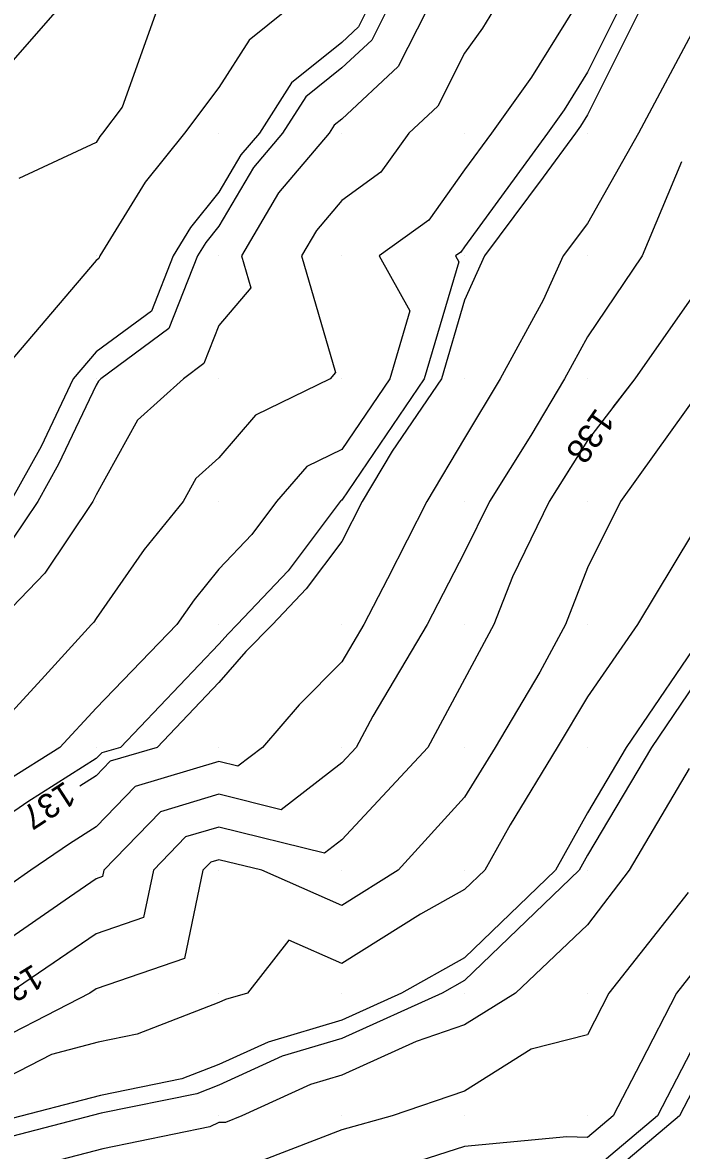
# Model space of a CAD drawing. Extents: x 2354170 to 2357230, y 866100 to 868290.
# Drawn here: x 2355894 to 2355947.6, y 867217.2 to 867309 of the extents above; entities that cross this region are included whole.
import ezdxf

# ---------------------------------------------------------------- set-up
doc = ezdxf.new("R2010")
doc.units = 0
for name, color, linetype in [('Default', 7, 'Continuous'), ('DTM Contours Major', 7, 'Continuous'), ('DTM Contours Minor', 7, 'Continuous'), ('DTM Contours Minor Text', 7, 'Continuous'), ('Exist DTM QL2 LIDAR Elevation Point', 7, 'Continuous')]:
    doc.layers.add(name, color=color, linetype=linetype)

msp = doc.modelspace()

# ---------------------------------------------------------------- linework, layer by layer
at = {"layer": 'Default'}
for points in [[(2355920.393, 867354.757), (2355919.982, 867354.023), (2355917.61, 867350.015), (2355914.108, 867344.141), (2355911.466, 867340.015), (2355909.982, 867337.795), (2355907.496, 867330.864), (2355907.474, 867330.814), (2355899.817, 867320.338), (2355899.582, 867319.808), (2355896.652, 867309.847), (2355888.812, 867300.926), (2355888.748, 867300.824), (2355887.263, 867294.066), (2355879.62, 867285.072), (2355876.589, 867280.28), (2355869.73, 867270.501), (2355869.526, 867270.152)], [(2355949.982, 867316.979), (2355946.197, 867313.8), (2355944.236, 867310.014), (2355939.982, 867301.502), (2355939.412, 867300.585), (2355939.004, 867300.014), (2355936.384, 867296.415), (2355931.611, 867290.014), (2355929.982, 867286.405), (2355928.086, 867280.014), (2355924.092, 867274.124), (2355921.638, 867270.014), (2355919.982, 867266.764), (2355917.091, 867262.905), (2355914.341, 867260.014), (2355912.173, 867257.822), (2355909.982, 867255.288), (2355904.937, 867250.013), (2355901.117, 867248.879), (2355899.982, 867247.706), (2355898.652, 867246.866)], [(2355922.03, 867310.014), (2355921.34, 867308.656), (2355919.982, 867307.388), (2355915.893, 867304.103), (2355913.276, 867300.014), (2355911.766, 867298.23), (2355909.982, 867295.198), (2355907.668, 867292.328), (2355906.25, 867290.014), (2355904.475, 867285.521), (2355899.982, 867282.205), (2355898.11, 867280.014), (2355895.493, 867274.503), (2355893.018, 867270.014), (2355891.796, 867268.199), (2355889.982, 867266.313), (2355886.255, 867263.74), (2355884.364, 867260.014), (2355879.982, 867255.858), (2355873.275, 867250.013), (2355871.304, 867248.691), (2355870.765, 867248.038)], [(2355932.34, 867310.014), (2355931.436, 867308.561), (2355929.982, 867306.527), (2355927.788, 867302.208), (2355925.439, 867300.014), (2355923.171, 867296.825), (2355919.982, 867294.537), (2355917.909, 867292.087), (2355916.688, 867290.014), (2355919.473, 867280.522), (2355919.045, 867280.014), (2355912.952, 867277.043), (2355909.982, 867273.572), (2355908.107, 867271.888), (2355907.07, 867270.014), (2355903.887, 867266.109), (2355899.982, 867260.511), (2355899.782, 867260.214), (2355899.589, 867260.014), (2355895.794, 867255.826), (2355890.44, 867250.013)], [(2355926.892, 867310.014), (2355924.564, 867305.432), (2355919.982, 867301.153), (2355919.351, 867300.646), (2355918.947, 867300.014), (2355914.838, 867295.159), (2355911.809, 867290.014), (2355912.568, 867287.428), (2355909.982, 867284.359), (2355908.751, 867281.245), (2355907.084, 867280.014), (2355903.342, 867276.653), (2355899.982, 867270.58), (2355899.8, 867270.196), (2355899.699, 867270.014), (2355895.789, 867264.206), (2355891.756, 867260.014)], [(2355915.489, 867310.014), (2355912.435, 867307.561), (2355909.982, 867303.727), (2355907.182, 867300.014), (2355903.969, 867296.027), (2355900.283, 867290.014), (2355900.198, 867289.798), (2355899.982, 867289.638), (2355891.758, 867280.014)], [(2355938.81, 867310.014), (2355935.424, 867304.573), (2355932.166, 867300.014), (2355929.982, 867297.015), (2355927.073, 867292.923), (2355923.018, 867290.014), (2355925.523, 867285.555), (2355923.879, 867280.014), (2355919.982, 867274.267), (2355917.123, 867272.873), (2355914.677, 867270.014), (2355912.666, 867267.33), (2355909.982, 867264.507), (2355907.964, 867262.032), (2355906.556, 867260.014), (2355899.982, 867253.211), (2355897.036, 867250.013), (2355892.714, 867247.281)], [(2355904.921, 867310.014), (2355902.091, 867302.123), (2355900.501, 867300.014), (2355900.269, 867299.727), (2355899.982, 867299.258), (2355893.677, 867296.319)], [(2355948.88, 867308.912), (2355944.127, 867300.014), (2355939.982, 867292.661), (2355938.009, 867290.014), (2355936.386, 867286.417), (2355932.863, 867280.014), (2355929.982, 867275.171), (2355926.903, 867270.014), (2355923.704, 867263.735), (2355921.77, 867260.014), (2355919.982, 867256.989), (2355916.513, 867253.482), (2355913.514, 867250.013), (2355911.523, 867248.473), (2355909.982, 867248.853), (2355903.167, 867246.828), (2355899.982, 867243.537), (2355897.823, 867242.173), (2355894.675, 867240.013), (2355889.982, 867236.767)], [(2355955.995, 867301.702), (2355954.646, 867300.014), (2355951.348, 867291.38), (2355950.869, 867290.014), (2355949.982, 867288.785), (2355943.849, 867280.014), (2355939.982, 867275.001), (2355936.869, 867270.014), (2355933.876, 867263.908), (2355932.358, 867260.014), (2355929.982, 867255.579), (2355926.993, 867250.013), (2355919.982, 867242.495), (2355918.583, 867241.412), (2355909.982, 867243.534), (2355907.268, 867242.728), (2355904.641, 867240.013), (2355903.83, 867236.165), (2355899.982, 867234.841), (2355895.956, 867232.095)], [(2355947.648, 867297.679), (2355944.448, 867290.014), (2355939.982, 867283.42), (2355938.109, 867280.014), (2355935.358, 867275.389), (2355932.003, 867270.014), (2355929.982, 867265.892), (2355926.928, 867260.014), (2355922.513, 867252.545), (2355921.154, 867250.013), (2355919.982, 867248.757), (2355915.053, 867244.942), (2355909.982, 867246.193), (2355905.217, 867244.778), (2355900.606, 867240.013), (2355900.498, 867239.498), (2355899.982, 867239.32), (2355897.802, 867237.834), (2355889.982, 867232.425)], [(2355949.465, 867279.496), (2355942.669, 867270.014), (2355939.982, 867264.629), (2355938.183, 867260.014), (2355936.106, 867256.137), (2355932.456, 867250.013), (2355929.982, 867245.958), (2355924.559, 867240.013), (2355919.982, 867237.158), (2355913.473, 867240.013), (2355909.982, 867240.875), (2355909.318, 867240.677), (2355908.675, 867240.013), (2355907.162, 867232.833), (2355899.982, 867230.361), (2355899.471, 867230.013), (2355889.521, 867224.899), (2355881.611, 867217.718), (2355878.938, 867217.771), (2355877.695, 867217.838), (2355871.125, 867218.665), (2355865.753, 867217.778), (2355861.686, 867217.807), (2355856.449, 867216.832)], [(2355949.982, 867269.83), (2355944.058, 867260.014), (2355939.982, 867254.138), (2355937.524, 867250.013), (2355933.681, 867243.712), (2355931.622, 867240.013), (2355929.982, 867238.435), (2355926.401, 867236.432), (2355919.982, 867232.427), (2355915.681, 867234.315), (2355912.299, 867230.013), (2355910.514, 867229.481), (2355909.982, 867229.238), (2355903.331, 867226.664), (2355900.151, 867226.016), (2355896.337, 867225.026), (2355889.202, 867221.359), (2355883.961, 867216.601)], [(2355951.864, 867262.928), (2355949.982, 867260.057), (2355949.956, 867260.014), (2355949.896, 867259.927), (2355943.143, 867250.013), (2355939.982, 867244.689), (2355937.379, 867240.013), (2355929.982, 867232.891), (2355924.836, 867230.013), (2355919.982, 867227.815), (2355913.972, 867226.023), (2355909.982, 867224.201), (2355906.962, 867223.033), (2355900.334, 867221.683), (2355892.385, 867219.619), (2355888.883, 867217.819), (2355886.311, 867215.484), (2355879.064, 867215.629), (2355875.695, 867215.809), (2355871.257, 867216.368)], [(2355978.47, 867260.795), (2355977.434, 867260.014), (2355973.423, 867256.574), (2355969.983, 867251.758), (2355969.067, 867250.013), (2355966.454, 867246.485), (2355962.157, 867240.013), (2355959.983, 867238.167), (2355953.058, 867230.013), (2355949.982, 867224.836), (2355947.472, 867220.013), (2355939.982, 867213.699), (2355933.913, 867213.943), (2355929.982, 867213.572), (2355920.503, 867210.534), (2355919.982, 867210.393), (2355919.708, 867210.287), (2355909.94, 867210.226), (2355904.639, 867207.588), (2355902.573, 867207.621)], [(2355948.254, 867248.285), (2355943.369, 867240.013), (2355939.982, 867235.564), (2355934.112, 867230.013), (2355929.982, 867227.423), (2355926.038, 867226.069), (2355919.982, 867223.327), (2355917.43, 867222.566), (2355911.84, 867220.013), (2355910.499, 867219.496), (2355909.98, 867219.493), (2355909.243, 867219.126), (2355900.516, 867217.349), (2355888.804, 867214.308)], [(2355948.171, 867238.202), (2355941.724, 867230.013), (2355939.982, 867226.611), (2355935.41, 867225.441), (2355929.982, 867222.037), (2355924.089, 867220.013), (2355919.982, 867218.9), (2355913.569, 867216.426)], [(2355949.982, 867233.515), (2355947.225, 867230.013), (2355944.335, 867224.365), (2355942.069, 867220.013), (2355939.982, 867218.254), (2355938.291, 867218.322), (2355929.982, 867217.538), (2355926.339, 867216.37)]]:
    msp.add_lwpolyline(points, dxfattribs=at)
at = {"layer": 'DTM Contours Major'}
for points in [[(2355920.393, 867354.757), (2355919.982, 867354.023), (2355917.61, 867350.015), (2355914.108, 867344.141), (2355911.466, 867340.015), (2355909.982, 867337.795), (2355907.496, 867330.864), (2355907.474, 867330.814), (2355899.817, 867320.338), (2355899.582, 867319.808), (2355896.652, 867309.847), (2355888.812, 867300.926), (2355888.748, 867300.824), (2355887.263, 867294.066), (2355879.62, 867285.072), (2355876.589, 867280.28), (2355869.73, 867270.501), (2355869.526, 867270.152)], [(2355985.633, 867271.5), (2355984.897, 867270.014), (2355979.983, 867264.79), (2355973.65, 867260.014), (2355971.676, 867258.321), (2355969.983, 867255.951), (2355966.866, 867250.013), (2355959.983, 867240.717), (2355959.512, 867240.013), (2355956.755, 867236.785), (2355951.003, 867230.013), (2355949.982, 867228.295), (2355945.671, 867220.013), (2355939.982, 867215.217), (2355935.372, 867215.403), (2355929.982, 867214.894), (2355922.449, 867212.48), (2355919.982, 867211.811), (2355918.685, 867211.31), (2355913.871, 867211.28)]]:
    msp.add_lwpolyline(points, dxfattribs=at)
at = {"layer": 'DTM Contours Minor'}
for points in [[(2355942.504, 867310.014), (2355939.982, 867304.967), (2355938.082, 867301.914), (2355936.725, 867300.014), (2355929.982, 867290.754), (2355929.675, 867290.321), (2355929.246, 867290.014), (2355929.511, 867289.543), (2355926.684, 867280.014), (2355919.982, 867270.13), (2355919.904, 867270.092), (2355919.837, 867270.014), (2355915.616, 867264.38), (2355911.464, 867260.014), (2355910.727, 867259.269), (2355909.982, 867258.407), (2355901.953, 867250.013), (2355900.433, 867249.562), (2355899.982, 867249.096), (2355894.417, 867245.578), (2355889.982, 867242.536)], [(2355923.651, 867310.014), (2355922.415, 867307.581), (2355919.982, 867305.309), (2355917.045, 867302.951), (2355915.166, 867300.014), (2355912.79, 867297.206), (2355909.982, 867292.435), (2355908.901, 867291.095), (2355908.239, 867290.014), (2355905.9, 867284.096), (2355900.37, 867280.014), (2355900.166, 867279.83), (2355899.982, 867279.498), (2355896.928, 867273.067), (2355895.245, 867270.014), (2355893.127, 867266.868)], [(2355981.234, 867304.989), (2355979.983, 867302.604), (2355978.642, 867300.014), (2355977.22, 867297.252), (2355973.292, 867290.014), (2355969.983, 867286.211), (2355965.623, 867280.014), (2355959.983, 867271.694), (2355958.643, 867270.014), (2355956.096, 867266.127), (2355952.182, 867260.014), (2355949.982, 867257.051), (2355945.188, 867250.013), (2355939.982, 867241.242), (2355939.298, 867240.013), (2355929.982, 867231.043), (2355928.14, 867230.013), (2355919.982, 867226.319), (2355915.124, 867224.871), (2355909.982, 867222.522), (2355908.173, 867221.822), (2355900.395, 867220.238), (2355891.067, 867217.816), (2355888.777, 867216.639)], [(2355949.982, 867288.785), (2355943.849, 867280.014), (2355942.059, 867277.693)], [(2355938.606, 867272.796), (2355936.869, 867270.014), (2355933.876, 867263.908), (2355932.358, 867260.014), (2355929.982, 867255.579), (2355926.993, 867250.013), (2355919.982, 867242.495), (2355918.583, 867241.412), (2355909.982, 867243.534), (2355907.268, 867242.728), (2355904.641, 867240.013), (2355903.83, 867236.165), (2355899.982, 867234.841), (2355892.903, 867230.013), (2355889.84, 867228.439), (2355879.261, 867218.835), (2355878.875, 867218.843), (2355878.695, 867218.853), (2355871.273, 867219.787), (2355865.205, 867218.785), (2355861.905, 867218.808), (2355855.995, 867217.708), (2355851.727, 867217.463), (2355847.749, 867216.3)]]:
    msp.add_lwpolyline(points, dxfattribs=at)
at = {"layer": 'Exist DTM QL2 LIDAR Elevation Point'}
for p, q in [((2355899.982, 867300.014), (2355899.982, 867300.014)), ((2355909.982, 867300.014), (2355909.982, 867300.014)), ((2355919.982, 867300.014), (2355919.982, 867300.014)), ((2355929.982, 867300.014), (2355929.982, 867300.014)), ((2355939.982, 867300.014), (2355939.982, 867300.014)), ((2355899.982, 867290.014), (2355899.982, 867290.014)), ((2355909.982, 867290.014), (2355909.982, 867290.014)), ((2355919.982, 867290.014), (2355919.982, 867290.014)), ((2355929.982, 867290.014), (2355929.982, 867290.014)), ((2355939.982, 867290.014), (2355939.982, 867290.014)), ((2355899.982, 867280.014), (2355899.982, 867280.014)), ((2355909.982, 867280.014), (2355909.982, 867280.014)), ((2355919.982, 867280.014), (2355919.982, 867280.014)), ((2355929.982, 867280.014), (2355929.982, 867280.014)), ((2355939.982, 867280.014), (2355939.982, 867280.014)), ((2355899.982, 867270.014), (2355899.982, 867270.014)), ((2355909.982, 867270.014), (2355909.982, 867270.014)), ((2355919.982, 867270.014), (2355919.982, 867270.014)), ((2355929.982, 867270.014), (2355929.982, 867270.014)), ((2355939.982, 867270.014), (2355939.982, 867270.014)), ((2355899.982, 867260.014), (2355899.982, 867260.014)), ((2355909.982, 867260.014), (2355909.982, 867260.014)), ((2355919.982, 867260.014), (2355919.982, 867260.014)), ((2355929.982, 867260.014), (2355929.982, 867260.014)), ((2355939.982, 867260.014), (2355939.982, 867260.014)), ((2355899.982, 867250.013), (2355899.982, 867250.013)), ((2355909.982, 867250.013), (2355909.982, 867250.013)), ((2355919.982, 867250.013), (2355919.982, 867250.013)), ((2355929.982, 867250.013), (2355929.982, 867250.013)), ((2355939.982, 867250.013), (2355939.982, 867250.013)), ((2355899.982, 867240.013), (2355899.982, 867240.013)), ((2355909.982, 867240.013), (2355909.982, 867240.013)), ((2355919.982, 867240.013), (2355919.982, 867240.013)), ((2355929.982, 867240.013), (2355929.982, 867240.013)), ((2355939.982, 867240.013), (2355939.982, 867240.013)), ((2355899.982, 867230.013), (2355899.982, 867230.013)), ((2355909.982, 867230.013), (2355909.982, 867230.013)), ((2355919.982, 867230.013), (2355919.982, 867230.013)), ((2355929.982, 867230.013), (2355929.982, 867230.013)), ((2355939.982, 867230.013), (2355939.982, 867230.013)), ((2355909.982, 867220.013), (2355909.982, 867220.013)), ((2355919.982, 867220.013), (2355919.982, 867220.013)), ((2355929.982, 867220.013), (2355929.982, 867220.013)), ((2355939.982, 867220.013), (2355939.982, 867220.013))]:
    msp.add_line(p, q, dxfattribs=at)

# ---------------------------------------------------------------- texts
at = {"layer": 'Default'}
for s, rotation, p in [('137', 213.01055, (2355897.454, 867247.324)), ('138', 211.56958, (2355894.866, 867232.432))]:
    msp.add_text(s, height=2, rotation=rotation, dxfattribs=at).set_placement(p)
at = {"layer": 'DTM Contours Minor Text'}
msp.add_text('138', height=2, rotation=234.81334, dxfattribs=at).set_placement((2355940.703, 867277.728))

doc.saveas('drawing.dxf')
